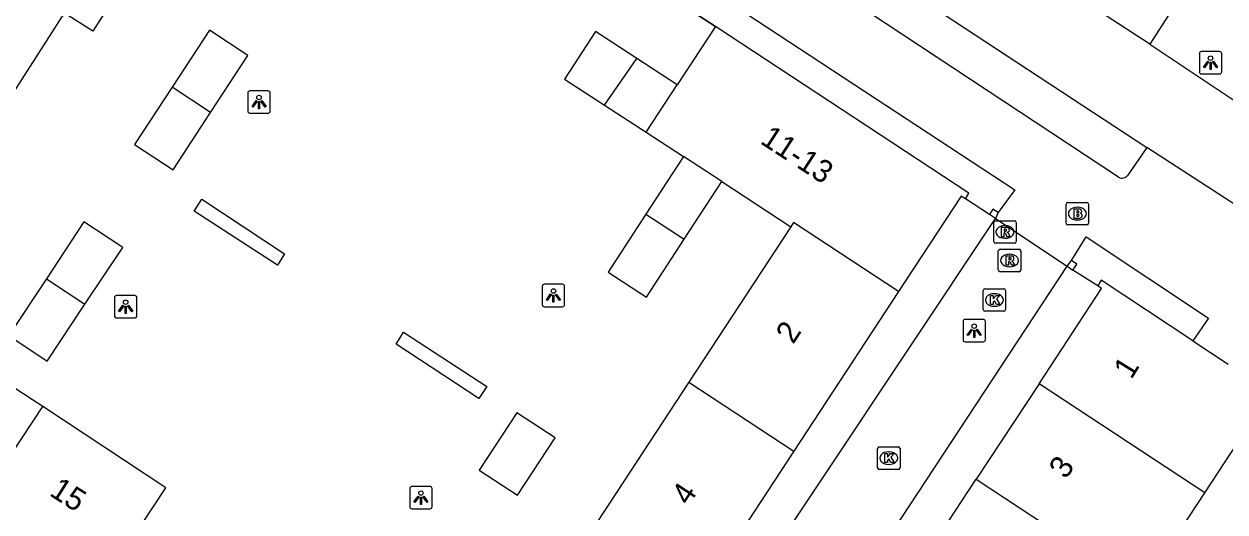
# Model space of a CAD drawing. Extents: x 159280 to 160375, y 384531 to 385872.
# Drawn here: x 160151 to 160204.4, y 384863.7 to 384885.4 of the extents above; entities that cross this region are included whole.
import ezdxf

# ---------------------------------------------------------------- set-up
doc = ezdxf.new("R2010")
doc.units = 0
for name, color, linetype in [('IMGEO_Brandkraan', 7, 'Continuous'), ('IMGEO_Haag', 7, 'Continuous'), ('IMGEO_Kolk', 7, 'Continuous'), ('IMGEO_Lichtpunt', 7, 'Continuous'), ('IMGEO_Muur', 7, 'Continuous'), ('IMGEO_Pand', 7, 'Continuous'), ('IMGEO_Pand_nummerreeks', 7, 'Continuous'), ('IMGEO_Rijbaan_lokaal_open', 7, 'Continuous'), ('IMGEO_Rioolput', 7, 'Continuous'), ('IMGEO_Voetpad_open', 7, 'Continuous')]:
    doc.layers.add(name, color=color, linetype=linetype)

msp = doc.modelspace()

# ---------------------------------------------------------------- linework, layer by layer
at = {"layer": 'IMGEO_Brandkraan'}
for p, q in [((160197.374, 384876.547), (160197.374, 384877.399)), ((160197.449, 384877.473), (160198.301, 384877.473)), ((160197.862, 384877.253), (160197.887, 384877.253)), ((160198.375, 384877.399), (160198.375, 384876.547)), ((160197.885, 384876.693), (160197.86, 384876.693)), ((160198.301, 384876.473), (160197.449, 384876.473))]:
    msp.add_line(p, q, dxfattribs=at)
for points in [[(160197.374, 384876.547), (160197.374, 384877.399)], [(160197.449, 384877.473), (160198.301, 384877.473)], [(160197.722, 384877.173), (160197.722, 384876.773), (160197.935, 384876.773)], [(160197.953, 384877.173), (160197.722, 384877.173)], [(160198.375, 384877.399), (160198.375, 384876.547)], [(160197.901, 384877.092), (160197.847, 384877.092), (160197.847, 384877.016)], [(160197.847, 384877.016), (160197.9, 384877.016)], [(160197.909, 384876.94), (160197.847, 384876.94), (160197.847, 384876.859)], [(160197.847, 384876.859), (160197.909, 384876.859)], [(160198.301, 384876.473), (160197.449, 384876.473)]]:
    msp.add_lwpolyline(points, dxfattribs=at)
for centre, radius, start, end in [((160197.451, 384877.397), 0.0765, 91.552, 178.448), ((160197.451, 384877.397), 0.0765, 91.552, 178.448), ((160197.957, 384877.028), 0.145, 59.4692, 91.5367), ((160197.982, 384877.075), 0.0922, 285.5137, 58.1501), ((160198.299, 384877.397), 0.0765, 1.552, 88.448), ((160198.299, 384877.397), 0.0765, 1.552, 88.448), ((160197.902, 384877.054), 0.0379, 267.8285, 90.9355), ((160197.91, 384876.899), 0.0404, 269.8759, 90.5077), ((160197.941, 384877.024), 0.251, 268.6676, 293.5347), ((160197.987, 384876.883), 0.105, 301.3115, 78.989), ((160197.451, 384876.549), 0.0765, 181.552, 268.448), ((160197.451, 384876.549), 0.0765, 181.552, 268.448), ((160198.299, 384876.549), 0.0765, 271.552, 358.448), ((160198.299, 384876.549), 0.0765, 271.552, 358.448)]:
    msp.add_arc(centre, radius, start, end, dxfattribs=at)
for centre, major_axis, ratio, start_param, end_param in [((160197.861, 384876.973), (-0.387, 0.002), 0.722429, 4.712389, 7.853982), ((160197.886, 384876.973), (-0.39, 0.002), 0.717154, 1.570796, 4.712389)]:
    msp.add_ellipse(centre, major_axis=major_axis, ratio=ratio, start_param=start_param, end_param=end_param, dxfattribs=at)
at = {"layer": 'IMGEO_Haag'}
for points in [[(160158.551, 384877.085), (160158.893, 384877.616), (160162.575, 384875.187), (160162.258, 384874.675), (160158.551, 384877.085)], [(160171.577, 384869.283), (160171.23, 384868.749), (160167.54, 384871.169), (160167.881, 384871.701), (160171.577, 384869.283)]]:
    msp.add_lwpolyline(points, dxfattribs=at)
at = {"layer": 'IMGEO_Kolk'}
for p, q in [((160193.681, 384872.705), (160193.681, 384873.557)), ((160193.756, 384873.631), (160194.608, 384873.631)), ((160194.169, 384873.411), (160194.194, 384873.411)), ((160194.682, 384873.557), (160194.682, 384872.705)), ((160194.192, 384872.851), (160194.167, 384872.851)), ((160194.608, 384872.631), (160193.756, 384872.631)), ((160188.98, 384865.668), (160188.98, 384866.52)), ((160189.055, 384866.594), (160189.907, 384866.594)), ((160189.981, 384866.52), (160189.981, 384865.668)), ((160189.468, 384866.374), (160189.493, 384866.374)), ((160189.907, 384865.594), (160189.055, 384865.594)), ((160189.491, 384865.814), (160189.466, 384865.814))]:
    msp.add_line(p, q, dxfattribs=at)
for points in [[(160193.681, 384872.705), (160193.681, 384873.557)], [(160193.756, 384873.631), (160194.608, 384873.631)], [(160194.682, 384873.557), (160194.682, 384872.705)], [(160194.002, 384873.331), (160194.125, 384873.331), (160194.125, 384873.18), (160194.255, 384873.331), (160194.419, 384873.331), (160194.273, 384873.18), (160194.426, 384872.931), (160194.274, 384872.931), (160194.189, 384873.095), (160194.125, 384873.028), (160194.125, 384872.931), (160194.002, 384872.931), (160194.002, 384873.331)], [(160194.608, 384872.631), (160193.756, 384872.631)], [(160188.98, 384865.668), (160188.98, 384866.52)], [(160189.055, 384866.594), (160189.907, 384866.594)], [(160189.981, 384866.52), (160189.981, 384865.668)], [(160189.301, 384866.294), (160189.424, 384866.294), (160189.424, 384866.143), (160189.554, 384866.294), (160189.718, 384866.294), (160189.572, 384866.143), (160189.725, 384865.894), (160189.573, 384865.894), (160189.488, 384866.058), (160189.424, 384865.991), (160189.424, 384865.894), (160189.301, 384865.894), (160189.301, 384866.294)], [(160189.907, 384865.594), (160189.055, 384865.594)]]:
    msp.add_lwpolyline(points, dxfattribs=at)
for centre, start, end in [((160193.758, 384873.555), 91.552, 178.448), ((160193.758, 384873.555), 91.552, 178.448), ((160194.606, 384873.555), 1.552, 88.448), ((160194.606, 384873.555), 1.552, 88.448), ((160193.758, 384872.707), 181.552, 268.448), ((160193.758, 384872.707), 181.552, 268.448), ((160194.606, 384872.707), 271.552, 358.448), ((160194.606, 384872.707), 271.552, 358.448), ((160189.057, 384866.518), 91.552, 178.448), ((160189.057, 384866.518), 91.552, 178.448), ((160189.905, 384866.518), 1.552, 88.448), ((160189.905, 384866.518), 1.552, 88.448), ((160189.057, 384865.67), 181.552, 268.448), ((160189.057, 384865.67), 181.552, 268.448), ((160189.905, 384865.67), 271.552, 358.448), ((160189.905, 384865.67), 271.552, 358.448)]:
    msp.add_arc(centre, 0.0765, start, end, dxfattribs=at)
for centre, major_axis, ratio, start_param, end_param in [((160194.168, 384873.131), (-0.387, 0.002), 0.722429, 4.712389, 7.853982), ((160194.193, 384873.131), (-0.39, 0.002), 0.717154, 1.570796, 4.712389), ((160189.467, 384866.094), (-0.387, 0.002), 0.722429, 4.712389, 7.853982), ((160189.492, 384866.094), (-0.39, 0.002), 0.717154, 1.570796, 4.712389)]:
    msp.add_ellipse(centre, major_axis=major_axis, ratio=ratio, start_param=start_param, end_param=end_param, dxfattribs=at)
at = {"layer": 'IMGEO_Lichtpunt'}
for p, q in [((160203.305, 384884.089), (160203.305, 384883.282)), ((160203.305, 384884.089), (160203.305, 384883.282)), ((160204.207, 384884.184), (160203.399, 384884.184)), ((160204.207, 384884.184), (160203.399, 384884.184)), ((160204.301, 384883.282), (160204.301, 384884.089)), ((160204.301, 384883.282), (160204.301, 384884.089)), ((160203.399, 384883.188), (160204.207, 384883.188)), ((160203.399, 384883.188), (160204.207, 384883.188)), ((160160.943, 384882.34), (160160.943, 384881.533)), ((160160.943, 384882.34), (160160.943, 384881.533)), ((160161.845, 384882.435), (160161.037, 384882.435)), ((160161.845, 384882.435), (160161.037, 384882.435)), ((160161.939, 384881.533), (160161.939, 384882.34)), ((160161.939, 384881.533), (160161.939, 384882.34)), ((160161.037, 384881.439), (160161.845, 384881.439)), ((160161.037, 384881.439), (160161.845, 384881.439)), ((160174.05, 384873.733), (160174.05, 384872.926)), ((160174.05, 384873.733), (160174.05, 384872.926)), ((160174.952, 384873.828), (160174.144, 384873.828)), ((160174.952, 384873.828), (160174.144, 384873.828)), ((160175.046, 384872.926), (160175.046, 384873.733)), ((160175.046, 384872.926), (160175.046, 384873.733)), ((160155.005, 384873.232), (160155.005, 384872.425)), ((160155.005, 384873.232), (160155.005, 384872.425)), ((160155.907, 384873.327), (160155.099, 384873.327)), ((160155.907, 384873.327), (160155.099, 384873.327)), ((160156.001, 384872.425), (160156.001, 384873.232)), ((160156.001, 384872.425), (160156.001, 384873.232)), ((160174.144, 384872.832), (160174.952, 384872.832)), ((160174.144, 384872.832), (160174.952, 384872.832)), ((160155.099, 384872.331), (160155.907, 384872.331)), ((160155.099, 384872.331), (160155.907, 384872.331)), ((160192.784, 384872.17), (160192.784, 384871.363)), ((160192.784, 384872.17), (160192.784, 384871.363)), ((160193.686, 384872.265), (160192.878, 384872.265)), ((160193.686, 384872.265), (160192.878, 384872.265)), ((160193.78, 384871.363), (160193.78, 384872.17)), ((160193.78, 384871.363), (160193.78, 384872.17)), ((160192.878, 384871.269), (160193.686, 384871.269)), ((160192.878, 384871.269), (160193.686, 384871.269)), ((160169.053, 384864.836), (160168.245, 384864.836)), ((160169.053, 384864.836), (160168.245, 384864.836)), ((160168.151, 384864.741), (160168.151, 384863.934)), ((160168.151, 384864.741), (160168.151, 384863.934)), ((160169.147, 384863.934), (160169.147, 384864.741)), ((160169.147, 384863.934), (160169.147, 384864.741)), ((160168.245, 384863.84), (160169.053, 384863.84)), ((160168.245, 384863.84), (160169.053, 384863.84))]:
    msp.add_line(p, q, dxfattribs=at)
for points in [[(160203.679, 384883.753), (160203.718, 384883.725), (160203.53, 384883.463), (160203.492, 384883.49), (160203.679, 384883.753)], [(160203.781, 384883.705), (160203.828, 384883.705), (160203.828, 384883.383), (160203.781, 384883.383), (160203.781, 384883.705)], [(160203.891, 384883.725), (160203.929, 384883.752), (160204.116, 384883.49), (160204.077, 384883.462), (160203.891, 384883.725)], [(160161.317, 384882.004), (160161.356, 384881.976), (160161.168, 384881.714), (160161.13, 384881.741), (160161.317, 384882.004)], [(160161.419, 384881.956), (160161.466, 384881.956), (160161.466, 384881.634), (160161.419, 384881.634), (160161.419, 384881.956)], [(160161.529, 384881.976), (160161.567, 384882.003), (160161.754, 384881.741), (160161.715, 384881.713), (160161.529, 384881.976)], [(160174.424, 384873.397), (160174.463, 384873.369), (160174.275, 384873.107), (160174.237, 384873.134), (160174.424, 384873.397)], [(160174.636, 384873.369), (160174.674, 384873.396), (160174.861, 384873.134), (160174.822, 384873.106), (160174.636, 384873.369)], [(160155.379, 384872.896), (160155.418, 384872.868), (160155.23, 384872.606), (160155.192, 384872.633), (160155.379, 384872.896)], [(160155.481, 384872.848), (160155.528, 384872.848), (160155.528, 384872.526), (160155.481, 384872.526), (160155.481, 384872.848)], [(160155.591, 384872.868), (160155.629, 384872.895), (160155.816, 384872.633), (160155.777, 384872.605), (160155.591, 384872.868)], [(160174.526, 384873.349), (160174.573, 384873.349), (160174.573, 384873.027), (160174.526, 384873.027), (160174.526, 384873.349)], [(160193.158, 384871.834), (160193.197, 384871.806), (160193.009, 384871.544), (160192.971, 384871.571), (160193.158, 384871.834)], [(160193.26, 384871.786), (160193.307, 384871.786), (160193.307, 384871.464), (160193.26, 384871.464), (160193.26, 384871.786)], [(160193.37, 384871.806), (160193.408, 384871.833), (160193.595, 384871.571), (160193.556, 384871.543), (160193.37, 384871.806)], [(160168.525, 384864.405), (160168.564, 384864.377), (160168.376, 384864.115), (160168.338, 384864.142), (160168.525, 384864.405)], [(160168.627, 384864.357), (160168.674, 384864.357), (160168.674, 384864.035), (160168.627, 384864.035), (160168.627, 384864.357)], [(160168.737, 384864.377), (160168.775, 384864.404), (160168.962, 384864.142), (160168.923, 384864.114), (160168.737, 384864.377)]]:
    msp.add_lwpolyline(points, dxfattribs=at)
for centre in [(160203.804, 384883.887), (160161.442, 384882.138), (160174.549, 384873.531), (160155.504, 384873.03), (160193.283, 384871.968), (160168.65, 384864.539)]:
    msp.add_circle(centre, 0.0994, dxfattribs=at)
for centre, start, end in [((160203.399, 384884.089), 90, 180), ((160203.399, 384884.089), 90, 180), ((160204.207, 384884.089), 0, 90), ((160204.207, 384884.089), 0, 90), ((160203.399, 384883.282), 180, 270), ((160203.399, 384883.282), 180, 270), ((160204.207, 384883.282), 270, 0), ((160204.207, 384883.282), 270, 360), ((160161.037, 384882.34), 90, 180), ((160161.037, 384882.34), 90, 180), ((160161.845, 384882.34), 0, 90), ((160161.845, 384882.34), 0, 90), ((160161.037, 384881.533), 180, 270), ((160161.037, 384881.533), 180, 270), ((160161.845, 384881.533), 270, 0), ((160161.845, 384881.533), 270, 360), ((160174.144, 384873.733), 90, 180), ((160174.144, 384873.733), 90, 180), ((160174.952, 384873.733), 0, 90), ((160174.952, 384873.733), 0, 90), ((160155.099, 384873.232), 90, 180), ((160155.099, 384873.232), 90, 180), ((160155.907, 384873.232), 0, 90), ((160155.907, 384873.232), 0, 90), ((160174.144, 384872.926), 180, 270), ((160174.144, 384872.926), 180, 270), ((160174.952, 384872.926), 270, 0), ((160174.952, 384872.926), 270, 360), ((160155.099, 384872.425), 180, 270), ((160155.099, 384872.425), 180, 270), ((160155.907, 384872.425), 270, 0), ((160155.907, 384872.425), 270, 360), ((160192.878, 384872.17), 90, 180), ((160192.878, 384872.17), 90, 180), ((160193.686, 384872.17), 0, 90), ((160193.686, 384872.17), 0, 90), ((160192.878, 384871.363), 180, 270), ((160192.878, 384871.363), 180, 270), ((160193.686, 384871.363), 270, 0), ((160193.686, 384871.363), 270, 360), ((160168.245, 384864.741), 90, 180), ((160168.245, 384864.741), 90, 180), ((160169.053, 384864.741), 0, 90), ((160169.053, 384864.741), 0, 90), ((160168.245, 384863.934), 180, 270), ((160168.245, 384863.934), 180, 270), ((160169.053, 384863.934), 270, 0), ((160169.053, 384863.934), 270, 360)]:
    msp.add_arc(centre, 0.0946, start, end, dxfattribs=at)
at = {"layer": 'IMGEO_Muur'}
for points in [[(160178.117, 384887.678), (160181.767, 384885.293)], [(160194.354, 384877.021), (160194.116, 384877.172), (160193.961, 384876.93)], [(160194.231, 384876.758), (160193.961, 384876.93)], [(160194.354, 384877.021), (160194.231, 384876.758)], [(160197.427, 384874.631), (160197.613, 384874.891)], [(160197.427, 384874.631), (160197.666, 384874.46)], [(160197.666, 384874.46), (160197.853, 384874.72), (160197.613, 384874.891)]]:
    msp.add_lwpolyline(points, dxfattribs=at)
at = {"layer": 'IMGEO_Pand'}
for points in [[(160155.557, 384890.233), (160156.821, 384889.424), (160154.044, 384885.087), (160152.78, 384885.896), (160152.689, 384885.753)], [(160149.946, 384881.47), (160152.689, 384885.753)], [(160159.278, 384881.47), (160160.944, 384884.015), (160159.239, 384885.135), (160157.569, 384882.593)], [(160181.767, 384885.293), (160180.064, 384882.702)], [(160192.893, 384877.635), (160193.048, 384877.879), (160181.767, 384885.293)], [(160178.266, 384883.877), (160176.423, 384885.082), (160175.039, 384882.961), (160176.819, 384881.805)], [(160176.819, 384881.805), (160178.266, 384883.877)], [(160180.064, 384882.702), (160178.266, 384883.877)], [(160157.569, 384882.593), (160155.899, 384880.052), (160157.612, 384878.926), (160159.278, 384881.47)], [(160159.278, 384881.47), (160157.569, 384882.593)], [(160178.679, 384880.596), (160180.064, 384882.702)], [(160176.819, 384881.805), (160178.679, 384880.596)], [(160178.679, 384880.596), (160179.996, 384879.74), (160180.334, 384879.521)], [(160180.334, 384879.521), (160178.66, 384876.945)], [(160182.044, 384878.409), (160180.334, 384879.521)], [(160180.37, 384875.833), (160182.044, 384878.409)], [(160182.044, 384878.409), (160185.117, 384876.391)], [(160192.893, 384877.635), (160192.708, 384877.756), (160189.917, 384873.508)], [(160153.69, 384872.942), (160155.375, 384875.472), (160153.639, 384876.613), (160151.973, 384874.078)], [(160178.66, 384876.945), (160176.986, 384874.369), (160178.697, 384873.257), (160180.37, 384875.833)], [(160178.66, 384876.945), (160180.37, 384875.833)], [(160189.917, 384873.508), (160185.24, 384876.579), (160185.117, 384876.391)], [(160185.117, 384876.391), (160180.575, 384869.478)], [(160151.973, 384874.078), (160150.307, 384871.543), (160152.005, 384870.412), (160153.69, 384872.942)], [(160151.973, 384874.078), (160153.69, 384872.942)], [(160203.02, 384871.315), (160198.94, 384874.008), (160198.786, 384873.76)], [(160189.917, 384873.508), (160185.251, 384866.407)], [(160196.167, 384869.403), (160198.955, 384873.64), (160198.786, 384873.76)], [(160203.02, 384871.315), (160204.592, 384870.277)], [(160151.814, 384868.388), (160151.362, 384868.685), (160150.028, 384869.562)], [(160180.575, 384869.478), (160175.91, 384862.376)], [(160180.575, 384869.478), (160185.251, 384866.407)], [(160196.167, 384869.403), (160193.371, 384865.154)], [(160203.547, 384864.555), (160196.167, 384869.403)], [(160203.547, 384864.555), (160206.484, 384869.028)], [(160150.44, 384866.299), (160151.814, 384868.388)], [(160154.202, 384860.098), (160157.295, 384864.779), (160151.814, 384868.388)], [(160174.626, 384866.994), (160172.922, 384868.115), (160171.241, 384865.56), (160172.945, 384864.439), (160174.626, 384866.994)], [(160185.251, 384866.407), (160180.585, 384859.306)], [(160190.56, 384860.88), (160193.371, 384865.154)], [(160193.371, 384865.154), (160198.42, 384861.837), (160198.275, 384861.616)], [(160198.275, 384861.616), (160200.61, 384860.083), (160203.547, 384864.555)]]:
    msp.add_lwpolyline(points, dxfattribs=at)
at = {"layer": 'IMGEO_Rijbaan_lokaal_open'}
for points in [[(160185.677, 384889.959), (160200.966, 384879.917)], [(160201.107, 384884.512), (160198.059, 384886.494)], [(160201.107, 384884.512), (160204.923, 384881.968)], [(160205.48, 384876.99), (160200.966, 384879.917)], [(160173.478, 384845.373), (160182.733, 384859.497), (160194.231, 384876.758)], [(160194.231, 384876.758), (160197.427, 384874.631)], [(160153.247, 384805.808), (160177.556, 384842.731), (160176.767, 384843.251), (160197.427, 384874.631)]]:
    msp.add_lwpolyline(points, dxfattribs=at)
at = {"layer": 'IMGEO_Rioolput'}
for p, q in [((160194.151, 384875.732), (160194.151, 384876.584)), ((160194.226, 384876.658), (160195.078, 384876.658)), ((160195.152, 384876.584), (160195.152, 384875.732)), ((160194.639, 384876.438), (160194.664, 384876.438)), ((160195.078, 384875.658), (160194.226, 384875.658)), ((160194.662, 384875.878), (160194.637, 384875.878)), ((160194.356, 384874.461), (160194.356, 384875.313)), ((160194.431, 384875.387), (160195.283, 384875.387)), ((160194.844, 384875.167), (160194.869, 384875.167)), ((160195.357, 384875.313), (160195.357, 384874.461)), ((160194.867, 384874.607), (160194.842, 384874.607)), ((160195.283, 384874.387), (160194.431, 384874.387))]:
    msp.add_line(p, q, dxfattribs=at)
for points in [[(160194.151, 384875.732), (160194.151, 384876.584)], [(160194.226, 384876.658), (160195.078, 384876.658)], [(160195.152, 384876.584), (160195.152, 384875.732)], [(160194.74, 384876.356), (160194.488, 384876.358), (160194.488, 384875.958)], [(160194.488, 384875.958), (160194.612, 384875.958), (160194.612, 384876.12), (160194.623, 384876.12)], [(160194.666, 384876.277), (160194.612, 384876.277), (160194.612, 384876.196)], [(160194.612, 384876.196), (160194.664, 384876.196)], [(160194.67, 384876.091), (160194.741, 384875.958), (160194.881, 384875.958), (160194.816, 384876.084)], [(160195.078, 384875.658), (160194.226, 384875.658)], [(160194.356, 384874.461), (160194.356, 384875.313)], [(160194.431, 384875.387), (160195.283, 384875.387)], [(160194.945, 384875.085), (160194.693, 384875.087), (160194.693, 384874.687)], [(160194.871, 384875.006), (160194.817, 384875.006), (160194.817, 384874.925)], [(160195.357, 384875.313), (160195.357, 384874.461)], [(160194.693, 384874.687), (160194.817, 384874.687), (160194.817, 384874.849), (160194.828, 384874.849)], [(160194.817, 384874.925), (160194.869, 384874.925)], [(160194.875, 384874.82), (160194.946, 384874.687), (160195.086, 384874.687), (160195.021, 384874.813)], [(160195.283, 384874.387), (160194.431, 384874.387)]]:
    msp.add_lwpolyline(points, dxfattribs=at)
for centre, radius, start, end in [((160194.228, 384876.582), 0.0765, 91.552, 178.448), ((160194.228, 384876.582), 0.0765, 91.552, 178.448), ((160195.076, 384876.582), 0.0765, 1.552, 88.448), ((160195.076, 384876.582), 0.0765, 1.552, 88.448), ((160194.622, 384876.067), 0.0533, 26.0293, 88.6989), ((160194.648, 384876.385), 0.19, 274.7715, 282.9687), ((160194.672, 384876.181), 0.0964, 77.0061, 93.1865), ((160194.686, 384876.238), 0.0378, 276.6634, 79.6772), ((160194.739, 384876.246), 0.109, 350.3612, 89.416), ((160194.737, 384876.246), 0.112, 277.5842, 350.9817), ((160194.721, 384876.031), 0.108, 29.5134, 73.7905), ((160194.228, 384875.734), 0.0765, 181.552, 268.448), ((160194.228, 384875.734), 0.0765, 181.552, 268.448), ((160195.076, 384875.734), 0.0765, 271.552, 358.448), ((160195.076, 384875.734), 0.0765, 271.552, 358.448), ((160194.433, 384875.311), 0.0765, 91.552, 178.448), ((160194.433, 384875.311), 0.0765, 91.552, 178.448), ((160194.877, 384874.91), 0.0964, 77.0061, 93.1865), ((160194.891, 384874.967), 0.0378, 276.6634, 79.6772), ((160194.944, 384874.975), 0.109, 350.3612, 89.416), ((160194.942, 384874.975), 0.112, 277.5842, 350.9817), ((160195.281, 384875.311), 0.0765, 1.552, 88.448), ((160195.281, 384875.311), 0.0765, 1.552, 88.448), ((160194.433, 384874.463), 0.0765, 181.552, 268.448), ((160194.433, 384874.463), 0.0765, 181.552, 268.448), ((160194.827, 384874.796), 0.0533, 26.0293, 88.6989), ((160194.853, 384875.114), 0.19, 274.7715, 282.9687), ((160194.926, 384874.76), 0.108, 29.5134, 73.7905), ((160195.281, 384874.463), 0.0765, 271.552, 358.448), ((160195.281, 384874.463), 0.0765, 271.552, 358.448)]:
    msp.add_arc(centre, radius, start, end, dxfattribs=at)
for centre, major_axis, ratio, start_param, end_param in [((160194.638, 384876.158), (-0.387, 0.002), 0.722429, 4.712389, 7.853982), ((160194.663, 384876.158), (-0.39, 0.002), 0.717154, 1.570796, 4.712389), ((160194.843, 384874.887), (-0.387, 0.002), 0.722429, 4.712389, 7.853982), ((160194.868, 384874.887), (-0.39, 0.002), 0.717154, 1.570796, 4.712389)]:
    msp.add_ellipse(centre, major_axis=major_axis, ratio=ratio, start_param=start_param, end_param=end_param, dxfattribs=at)
at = {"layer": 'IMGEO_Voetpad_open'}
for points in [[(160177.638, 384887.994), (160178.337, 384889.037), (160195.086, 384878.033), (160194.354, 384877.021)], [(160199.708, 384878.595), (160184.96, 384888.335)], [(160181.767, 384885.293), (160178.117, 384887.678), (160177.638, 384887.994)], [(160198.82, 384888.142), (160202.072, 384886.015), (160201.107, 384884.512)], [(160200.966, 384879.917), (160200.115, 384878.69)], [(160193.961, 384876.93), (160192.893, 384877.635)], [(160197.613, 384874.891), (160198.266, 384875.935), (160203.719, 384872.321), (160203.02, 384871.315)], [(160198.786, 384873.76), (160197.666, 384874.46)]]:
    msp.add_lwpolyline(points, dxfattribs=at)
msp.add_arc((160199.861, 384878.86), 0.306, 240.0044, 326.2725, dxfattribs=at)

# ---------------------------------------------------------------- texts
at = {"layer": 'IMGEO_Pand_nummerreeks'}
for s, rotation, p in [('11-13', 326.9176, (160183.707, 384880.125)), ('2', 57.0869, (160185.222, 384871.126)), ('1', 58.3318, (160200.278, 384869.563)), ('3', 55.4729, (160197.362, 384865.119)), ('15', 327.4916, (160152.062, 384864.463)), ('4', 56.9187, (160180.573, 384863.946))]:
    msp.add_text(s, height=1, rotation=rotation, dxfattribs=at).set_placement(p)

doc.saveas('drawing.dxf')
